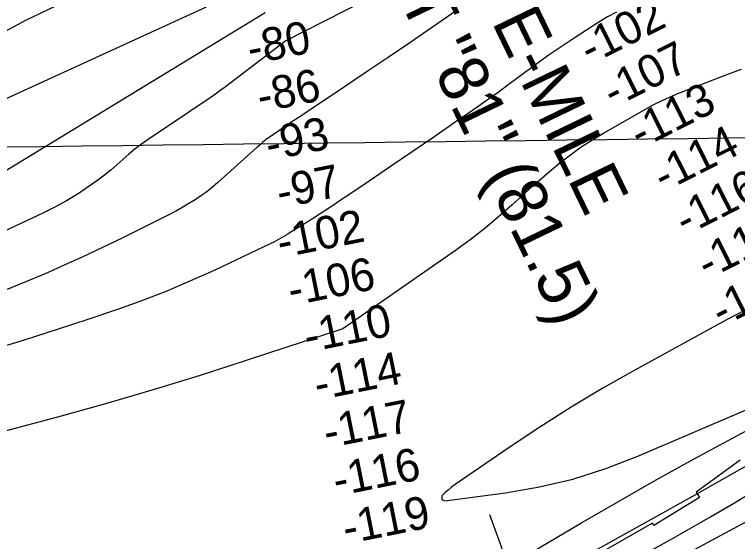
# Model space of a CAD drawing. Extents: x 3715084 to 3753216, y 488173 to 513963.
# Drawn here: x 3729951 to 3731429, y 498974 to 500052 of the extents above; entities that cross this region are included whole.
import ezdxf

# ---------------------------------------------------------------- set-up
doc = ezdxf.new("R2010")
doc.units = 0
for name, color, linetype in [('V-CHAN-NAID', 7, 'Continuous'), ('V-GRID-MAJR', 7, 'Continuous'), ('V-RIVR-RANG', 7, 'Continuous'), ('V-RRAP-RVMT', 7, 'Continuous'), ('V-TOPO-MAJR', 7, 'Continuous'), ('V-TOPO-MINR', 7, 'Continuous')]:
    doc.layers.add(name, color=color, linetype=linetype)

msp = doc.modelspace()

# ---------------------------------------------------------------- linework, layer by layer
at = {"layer": 'V-GRID-MAJR'}
msp.add_spline([(3719277.161, 499651.167), (3724559.356, 499715.322), (3729841.541, 499780.245), (3735123.717, 499845.93700000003), (3740405.883, 499912.396), (3745688.039, 499979.624), (3750970.185, 500047.621), (3750970.186, 500047.621)], degree=3, dxfattribs=at)
at = {"layer": 'V-RIVR-RANG'}
msp.add_line((3731255.739, 498107.3930000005), (3730922.8200000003, 499029.1130000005), dxfattribs=at)
at = {"layer": 'V-RRAP-RVMT'}
for p, q in [((3731434.2540000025, 499140.41800000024), (3731344.696000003, 499075.39900000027)), ((3731350.990000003, 499064.21400000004), (3731258.1860000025, 499006.835)), ((3731344.696000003, 499075.39900000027), (3731350.990000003, 499064.21400000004)), ((3731255.1480000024, 499011.724), (3731139.5210000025, 498945.6160000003)), ((3731258.1860000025, 499006.83500000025), (3731255.1480000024, 499011.724))]:
    msp.add_line(p, q, dxfattribs=at)
at = {"layer": 'V-TOPO-MAJR'}
for points in [[(3730247.166437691, 500171.335418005), (3729973.4221681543, 500040.0055465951), (3729599.93, 499837.74)], [(3731181.611797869, 500056.5529981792), (3731163.229879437, 500047.044730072), (3731145.3429014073, 500036.47069816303), (3731094.770673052, 500003.58229758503), (3731068.263441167, 499985.93833152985), (3731042.0166578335, 499967.92345635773), (3731016.1605473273, 499949.3522175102), (3730990.5648853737, 499930.4100695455), (3730965.039586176, 499911.3627985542), (3730939.347449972, 499892.54656798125), (3730913.405058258, 499874.076898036), (3730887.2958295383, 499855.83826850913), (3730851.941169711, 499831.49269516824), (3730807.98848824, 499801.3146710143), (3730763.9812171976, 499771.21669807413), (3730719.8920617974, 499741.238801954), (3730675.7483168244, 499711.3409570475), (3730610.1444713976, 499667.0388498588), (3730592.871368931, 499655.5246092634), (3730575.5081394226, 499644.1497605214), (3730558.0097193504, 499632.98399955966), (3730540.421172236, 499621.9576304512), (3730514.5353954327, 499605.945148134), (3730509.81364124, 499603.0436105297), (3730505.0805843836, 499600.1607535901), (3730500.3305735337, 499597.30591764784), (3730495.5692600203, 499594.4697623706), (3730490.7630749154, 499591.71624762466), (3730485.9084526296, 499589.05407207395), (3730480.981174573, 499586.5289053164), (3730476.005459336, 499584.09507775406), (3730358.8525944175, 499528.81100646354), (3730310.7320996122, 499507.0847306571), (3730262.1676440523, 499486.45438039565), (3730212.9372473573, 499467.4679184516), (3730163.2628899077, 499449.57738205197), (3730155.3526876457, 499446.8778449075), (3730109.247228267, 499431.3205705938), (3730063.071962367, 499415.9758024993), (3730016.7919866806, 499400.9497937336), (3729970.4422044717, 499386.1362911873), (3729923.9041605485, 499371.9710342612)], [(3729784.566349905, 498555.9725491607), (3730034.8839620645, 498601.35409180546), (3730136.8986917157, 498619.92960309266), (3730238.8942773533, 498638.6091961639), (3730340.8611469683, 498657.4449119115), (3730442.8088725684, 498676.38470944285), (3730591.4817357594, 498704.1228256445), (3730618.927029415, 498709.8520816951), (3730646.170983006, 498716.3520254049), (3730673.112926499, 498724.00800060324), (3730699.853529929, 498732.43466346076), (3730726.173265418, 498742.06610561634), (3730752.135967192, 498752.5254958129), (3730777.56311839, 498764.22680807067), (3730802.6332358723, 498776.7560683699), (3730948.3067916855, 498854.016574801), (3731045.7249587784, 498906.20085952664), (3731142.850501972, 498958.9189888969), (3731239.537109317, 499012.43788523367), (3731335.931092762, 499066.49062621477), (3731601.9, 499217.08)]]:
    msp.add_lwpolyline(points, dxfattribs=at)
at = {"layer": 'V-TOPO-MINR'}
for points in [[(3731061.9827675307, 500281.68069519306), (3730505.46, 499997.88), (3730379.6759549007, 499902.15347788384), (3730370.88657021, 499895.6079878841), (3730362.0092339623, 499889.18679970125), (3730352.9999703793, 499882.95206424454), (3730343.9027552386, 499876.84163060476), (3730334.7495879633, 499870.8093534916), (3730325.6098575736, 499864.7568586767), (3730316.4902825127, 499858.67403730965), (3730307.384144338, 499852.5709982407), (3730224.181916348, 499796.60741791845), (3730210.6895519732, 499787.04611729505), (3730197.5317793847, 499777.0653540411), (3730184.8758944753, 499766.4553968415), (3730172.554601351, 499755.42597701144), (3730160.27088535, 499744.3423020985), (3730147.7019395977, 499733.6067151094), (3730134.705149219, 499723.3932600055), (3730121.423129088, 499713.52789282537), (3730103.6300071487, 499700.8676380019), (3730080.855432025, 499685.5897514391), (3730057.576076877, 499671.1798111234), (3730033.5395516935, 499658.07179017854), (3730008.9982464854, 499645.8317154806), (3729918.2296358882, 499603.6404953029)], [(3730342.5016765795, 500067.14290439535), (3729637.0474629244, 499743.8828525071)], [(3730463.6038664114, 500055.25806855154), (3729811.636996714, 499658.89297186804)], [(3730856.118670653, 500060.66069926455), (3730803.345887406, 500024.42152811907), (3730758.9895411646, 499994.09621023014), (3730714.5504909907, 499963.89311885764), (3730669.987384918, 499933.87336726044), (3730625.341574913, 499903.9758421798), (3730571.5965525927, 499868.14507636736), (3730553.7736315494, 499856.2361346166), (3730535.9672545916, 499844.30256235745), (3730518.1856937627, 499832.33204433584), (3730500.4206770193, 499820.3368958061), (3730471.5527489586, 499800.80126740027), (3730468.279583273, 499798.4964717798), (3730465.0668629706, 499796.1132756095), (3730461.9448107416, 499793.6124786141), (3730458.8832038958, 499791.0332810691), (3730455.872534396, 499788.38894032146), (3730452.869142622, 499785.73639326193), (3730449.8766674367, 499783.0715367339), (3730446.8914699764, 499780.39847389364), (3730366.6612212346, 499708.259835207), (3730355.5062473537, 499698.7276064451), (3730344.0539720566, 499689.58778789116), (3730332.155744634, 499681.0365846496), (3730319.9602157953, 499672.8777916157), (3730307.4361865, 499665.19849557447), (3730294.7734746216, 499657.76334048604), (3730281.9027388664, 499650.69439682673), (3730268.8933205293, 499643.86959412), (3730213.262835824, 499615.6957435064), (3730172.1820144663, 499595.2876987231), (3730130.8987043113, 499575.30638957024), (3730089.311660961, 499555.96518386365), (3730047.5221288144, 499537.05071378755), (3730019.793563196, 499524.75759457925), (3729990.273975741, 499512.00704111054), (3729960.6002017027, 499499.6365417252), (3729930.6951477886, 499487.83612346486)], [(3731436.1062664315, 499939.31528233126), (3731408.4213030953, 499929.26618394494), (3731306.488519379, 499889.54709141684), (3731289.4337793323, 499882.4595496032), (3731272.615382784, 499874.8774729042), (3731256.151501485, 499866.5535938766), (3731239.923963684, 499857.7351799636), (3731155.621931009, 499809.458055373), (3731132.2728938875, 499795.3164783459), (3731109.4271874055, 499780.44172738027), (3731087.336476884, 499764.46721550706), (3731065.749097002, 499747.7595296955), (3731044.7064819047, 499730.30824963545), (3731023.883919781, 499712.60295752), (3731003.391437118, 499694.51664732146), (3730983.1190074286, 499676.1763250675), (3730968.5260176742, 499662.7273309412), (3730940.64349685, 499638.0683476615), (3730912.1250967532, 499614.2016071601), (3730882.652877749, 499591.52323082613), (3730852.544779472, 499569.6370972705), (3730622.2600000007, 499409.35000000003), (3730424.376551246, 499344.1855158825), (3730330.4379187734, 499314.07671626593), (3730236.198648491, 499284.9694529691), (3730141.5084214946, 499257.3644941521), (3730046.5175566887, 499230.761071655), (3729921.913544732, 499196.9303529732)], [(3731442.9786880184, 499446.53594085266), (3731408.042395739, 499428.48784742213), (3731219.3171431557, 499324.95407485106), (3731153.5863264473, 499287.6036837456), (3731088.6456425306, 499248.96928113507), (3731024.8901578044, 499208.4088612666), (3730961.9248058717, 499166.56442989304), (3730851.5210442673, 499090.78749158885), (3730844.545051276, 499085.6431476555), (3730837.824537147, 499080.20410778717), (3730831.4872413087, 499074.32302401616), (3730825.4054243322, 499068.1472443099), (3730824.1913069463, 499064.1779578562), (3730824.4516276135, 499060.9751778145), (3730826.923605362, 499058.9221573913), (3730830.870021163, 499057.63564338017), (3730954.352725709, 499074.013462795), (3731023.9355806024, 499086.1754050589), (3731092.4958813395, 499102.0518962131), (3731159.522350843, 499123.5002107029), (3731225.5262661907, 499148.6630740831), (3731550.406883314, 499288.0918371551)], [(3730993.6145083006, 498943.8416381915), (3731108.5580826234, 499011.69865892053), (3731185.42533955, 499056.4209801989), (3731262.6618065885, 499100.4865008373), (3731340.4520887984, 499143.56682051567), (3731418.6115811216, 499185.9903395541), (3731539.3417904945, 499250.53052315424)], [(3729670.453041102, 498465.8056260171), (3730296.6154302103, 498573.2437762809), (3730375.7086760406, 498587.9884638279), (3730454.4688346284, 498604.237963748), (3730532.729362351, 498622.7446822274), (3730610.656802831, 498642.7562130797), (3730728.9164795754, 498674.9443375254), (3730747.317240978, 498680.4049491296), (3730765.5235375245, 498686.41277117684), (3730783.438136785, 498693.2414088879), (3730801.158271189, 498700.6172570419), (3730957.6341005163, 498769.96384682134), (3731052.9177395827, 498813.5034332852), (3731147.498414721, 498858.4787040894), (3731241.024643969, 498905.6075014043), (3731333.8479092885, 498954.17198305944), (3731644.673746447, 499121.3546100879)], [(3729857.6264972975, 498540.2371195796), (3729975.733138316, 498557.88203205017), (3730093.5979778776, 498576.94126272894), (3730211.1001152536, 498598.1219707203), (3730328.360451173, 498620.7169969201), (3730746.8913669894, 498705.2839627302), (3730754.0836942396, 498706.97054963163), (3730761.1855308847, 498708.94721902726), (3730768.1516316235, 498711.3590121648), (3730775.027241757, 498714.06088779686), (3730846.633415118, 498744.7915812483), (3730888.9727086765, 498763.63899832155), (3730930.9513606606, 498783.2327706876), (3730972.389050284, 498803.94607599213), (3731013.466098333, 498825.40573658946), (3731053.7078848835, 498847.12156669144), (3731114.5490502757, 498880.15570995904), (3731175.275764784, 498913.3976633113), (3731235.830802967, 498946.9513317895), (3731296.271390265, 498980.7128103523), (3731321.2874788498, 498994.7710147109), (3731372.1580970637, 499023.90154970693), (3731422.704916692, 499053.57361793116), (3731472.7660384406, 499084.0579859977)]]:
    msp.add_lwpolyline(points, dxfattribs=at)

# ---------------------------------------------------------------- texts
at = {"layer": 'V-CHAN-NAID'}
for s, height, rotation, p in [('TWELVE-MILE', 100.000002, 295.7919306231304, (3730725.2718849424, 500451.7636897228)), ('POINT "81" (81.5)', 100.000002, 295.7919306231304, (3730594.2327827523, 500377.6746876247)), ('POYDRAS "82" (81.6)', 100.00000199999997, 297.16950570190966, (3731314.1228443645, 500370.0896584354))]:
    msp.add_text(s, height=height, rotation=rotation, dxfattribs=at).set_placement(p)
at = {"layer": 'V-RIVR-RANG'}
for s, rotation, p in [('-102', 26.73205555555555, (3731127.1924223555, 499948.1845361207)), ('-80', 11.366972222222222, (3730433.444524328, 499949.2284794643)), ('-107', 26.73205555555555, (3731174.309289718, 499859.948065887)), ('-86', 11.366972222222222, (3730453.6873407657, 499851.2974461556)), ('-113', 26.73205555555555, (3731229.4361061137, 499775.74579685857)), ('-93', 11.366972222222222, (3730471.085496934, 499752.7945349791)), ('-114', 26.73205555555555, (3731277.259733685, 499687.86528555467)), ('-97', 11.366972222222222, (3730493.6557626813, 499655.3314017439)), ('-116', 26.73205555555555, (3731321.785146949, 499598.32363257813)), ('-102', 11.366972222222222, (3730494.502168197, 499553.5012011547)), ('-119', 26.73205555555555, (3731366.7817336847, 499509.01928555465)), ('-106', 11.366972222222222, (3730516.555222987, 499455.93409012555)), ('-120', 26.73205555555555, (3731395.52283562, 499411.52788314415)), ('-110', 11.366972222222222, (3730549.7283133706, 499360.60250167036)), ('-114', 11.366972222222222, (3730570.229735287, 499262.7234572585)), ('-117', 11.366972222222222, (3730589.4371298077, 499164.5844683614)), ('-116', 11.366972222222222, (3730608.9041298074, 499066.4974683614)), ('-119', 11.366972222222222, (3730628.629735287, 498968.4624572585))]:
    msp.add_text(s, height=66.99999999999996, rotation=rotation, dxfattribs=at).set_placement(p)

doc.saveas('drawing.dxf')
